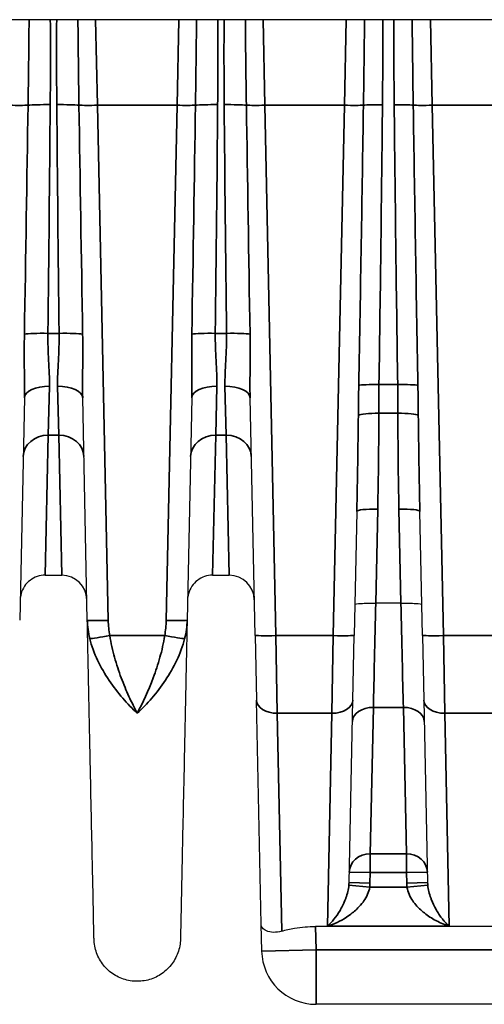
# Model space of a CAD drawing. Header units: millimetres. Extents: x 399 to 6233, y -1870 to 1602.
# Tile 389 of 656: x 4760 to 4771, y -321 to -297. Entities that reach past the tile are written whole.
import ezdxf

# ---------------------------------------------------------------- set-up
doc = ezdxf.new("R2010")
doc.units = ezdxf.units.MM
doc.layers.add('可見 (ISO)', color=7, linetype='Continuous', lineweight=25)
doc.layers.add('窄部可見 (ISO)', color=7, linetype='Continuous', lineweight=35)

msp = doc.modelspace()

# ---------------------------------------------------------------- linework, layer by layer
at = {"layer": '可見 (ISO)'}
for p, q in [((4849.014, -297.244), (4744.514, -297.244)), ((4759.818, -306.289), (4759.707, -311.607)), ((4761.322, -311.607), (4761.211, -306.289)), ((4763.818, -306.289), (4763.707, -311.607)), ((4765.33, -311.969), (4765.211, -306.289)), ((4767.761, -309.004), (4767.699, -311.969)), ((4769.33, -311.969), (4769.267, -309.004)), ((4760.317, -310.531), (4760.712, -310.531)), ((4764.317, -310.531), (4764.712, -310.531)), ((4768.214, -311.201), (4768.215, -311.201)), ((4768.814, -311.201), (4768.215, -311.201)), ((4768.814, -311.201), (4768.815, -311.201)), ((4765.33, -311.969), (4765.362, -313.517)), ((4767.667, -313.517), (4767.699, -311.969)), ((4769.33, -311.969), (4769.362, -313.517)), ((4765.474, -318.881), (4765.362, -313.517)), ((4767.575, -317.883), (4767.667, -313.517)), ((4769.362, -313.517), (4769.453, -317.883)), ((4767.417, -318.444), (4767.417, -318.444)), ((4767.832, -318.444), (4767.832, -318.444)), ((4769.197, -318.444), (4769.197, -318.444)), ((4769.611, -318.444), (4769.611, -318.444)), ((4765.488, -319.521), (4765.474, -318.881)), ((4778.253, -318.934), (4766.776, -318.934)), ((4778.241, -320.794), (4766.787, -320.794))]:
    msp.add_line(p, q, dxfattribs=at)
for centre, radius, start, end in [((4760.712, -311.131), 0.6, 1.2, 90), ((4764.712, -311.131), 0.6, 1.2, 90), ((4766.787, -319.494), 1.3, 181.2, 270)]:
    msp.add_arc(centre, radius, start, end, dxfattribs=at)
for points, knots in [([(4760.317, -310.531), (4760.252, -310.531), (4760.187, -310.541), (4760.064, -310.583), (4760.005, -310.614), (4759.902, -310.693), (4759.856, -310.741), (4759.783, -310.849), (4759.755, -310.91), (4759.732, -310.996), (4759.727, -311.02), (4759.72, -311.069), (4759.718, -311.093), (4759.717, -311.118)], [0, 0, 0, 0, 0.01938058, 0.01938058, 0.03888823, 0.03888823, 0.05839129, 0.05839129, 0.07789451, 0.07789451, 0.08520881, 0.08520881, 0.09263584, 0.09263584, 0.09263584, 0.09263584]), ([(4764.317, -310.531), (4764.252, -310.531), (4764.187, -310.541), (4764.064, -310.583), (4764.005, -310.614), (4763.902, -310.693), (4763.856, -310.741), (4763.783, -310.849), (4763.755, -310.91), (4763.732, -310.996), (4763.727, -311.02), (4763.72, -311.069), (4763.718, -311.093), (4763.717, -311.118)], [0, 0, 0, 0, 0.01938058, 0.01938058, 0.03888823, 0.03888823, 0.05839129, 0.05839129, 0.07789451, 0.07789451, 0.08520881, 0.08520881, 0.09263584, 0.09263584, 0.09263584, 0.09263584]), ([(4767.715, -311.232), (4767.715, -311.221), (4767.769, -311.212), (4767.861, -311.206), (4767.953, -311.2), (4768.082, -311.199), (4768.214, -311.201)], [-0.0000151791, -0.0000151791, -0.0000151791, -0.0000151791, 0.0003786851, 0.0003786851, 0.0003786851, 0.0007725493, 0.0007725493, 0.0007725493, 0.0007725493]), ([(4768.815, -311.201), (4768.947, -311.199), (4769.075, -311.2), (4769.167, -311.206), (4769.26, -311.212), (4769.314, -311.221), (4769.314, -311.232)], [0, 0, 0, 0, 0.0003900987, 0.0003900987, 0.0003900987, 0.0007801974, 0.0007801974, 0.0007801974, 0.0007801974]), ([(4761.482, -319.233), (4761.482, -319.233), (4761.478, -319.061), (4761.471, -318.719), (4761.465, -318.449), (4761.458, -318.08), (4761.448, -317.614), (4761.445, -317.488), (4761.442, -317.356), (4761.439, -317.217), (4761.433, -316.888), (4761.425, -316.52), (4761.416, -316.12), (4761.408, -315.72), (4761.399, -315.287), (4761.389, -314.819), (4761.379, -314.351), (4761.369, -313.847), (4761.358, -313.311), (4761.356, -313.236), (4761.354, -313.16), (4761.353, -313.084), (4761.343, -312.619), (4761.333, -312.123), (4761.322, -311.607)], [0.5000079, 0.5000079, 0.5000079, 0.5000079, 0.6183182, 0.6183182, 0.6183182, 0.7115983, 0.7115983, 0.7115983, 0.7366339, 0.7366339, 0.7366339, 0.7957918, 0.7957918, 0.7957918, 0.8549496, 0.8549496, 0.8549496, 0.9141075, 0.9141075, 0.9141075, 0.9224155, 0.9224155, 0.9224155, 0.9732653, 0.9732653, 0.9732653, 0.9732653]), ([(4763.707, -311.607), (4763.696, -312.123), (4763.686, -312.619), (4763.676, -313.084), (4763.674, -313.16), (4763.673, -313.236), (4763.671, -313.311), (4763.66, -313.847), (4763.649, -314.351), (4763.64, -314.819), (4763.63, -315.286), (4763.621, -315.72), (4763.612, -316.12), (4763.604, -316.52), (4763.596, -316.888), (4763.589, -317.217), (4763.586, -317.356), (4763.584, -317.489), (4763.581, -317.614), (4763.577, -317.784), (4763.574, -317.942), (4763.571, -318.086), (4763.566, -318.336), (4763.561, -318.548), (4763.558, -318.719), (4763.551, -319.061), (4763.547, -319.233), (4763.547, -319.233)], [0.0267397, 0.0267397, 0.0267397, 0.0267397, 0.0775919, 0.0775919, 0.0775919, 0.0858976, 0.0858976, 0.0858976, 0.1450554, 0.1450554, 0.1450554, 0.2042133, 0.2042133, 0.2042133, 0.2633711, 0.2633711, 0.2633711, 0.2884173, 0.2884173, 0.2884173, 0.322529, 0.322529, 0.322529, 0.3816868, 0.3816868, 0.3816868, 0.5, 0.5, 0.5, 0.5]), ([(4765.968, -319.043), (4765.899, -319.064), (4765.834, -319.073), (4765.707, -319.072), (4765.648, -319.059), (4765.56, -319.021), (4765.528, -318.996), (4765.486, -318.942), (4765.475, -318.913), (4765.474, -318.882), (4765.474, -318.881), (4765.474, -318.881)], [0.0000025, 0.0000025, 0.0000025, 0.0000025, 0.0273791, 0.0273791, 0.0597, 0.0597, 0.089653, 0.089653, 0.1184213, 0.1184213, 0.1189519, 0.1189519, 0.1189519, 0.1189519]), ([(4765.968, -319.043), (4766.059, -319.016), (4766.164, -318.992), (4766.435, -318.947), (4766.61, -318.934), (4766.776, -318.934)], [-0.48600082, -0.48600082, -0.48600082, -0.48600082, -0.45121155, -0.45121155, -0.40160969, -0.40160969, -0.40160969, -0.40160969]), ([(4763.547, -319.233), (4763.545, -319.344), (4763.524, -319.456), (4763.449, -319.666), (4763.393, -319.766), (4763.253, -319.941), (4763.168, -320.018), (4762.98, -320.14), (4762.875, -320.186), (4762.658, -320.24), (4762.543, -320.25), (4762.32, -320.232), (4762.209, -320.204), (4762.003, -320.115), (4761.906, -320.053), (4761.74, -319.904), (4761.668, -319.814), (4761.559, -319.619), (4761.52, -319.511), (4761.489, -319.345), (4761.483, -319.289), (4761.482, -319.233)], [0, 0, 0, 0, 0.0333171, 0.0333171, 0.0669022, 0.0669022, 0.1004777, 0.1004777, 0.1340536, 0.1340536, 0.1676294, 0.1676294, 0.2012052, 0.2012052, 0.234781, 0.234781, 0.2683568, 0.2683568, 0.3019326, 0.3019326, 0.3188115, 0.3188115, 0.3188115, 0.3188115])]:
    msp.add_open_spline(points, degree=3, knots=knots, dxfattribs=at)
at = {"layer": '窄部可見 (ISO)'}
for p, q in [((4761.564, -299.291), (4761.521, -297.244)), ((4763.508, -297.244), (4763.465, -299.291)), ((4765.564, -299.291), (4765.521, -297.244)), ((4767.508, -297.244), (4767.465, -299.291)), ((4769.564, -299.291), (4769.521, -297.244)), ((4769.099, -298.574), (4769.099, -298.575)), ((4763.465, -299.291), (4761.564, -299.291)), ((4761.564, -299.291), (4761.822, -311.613)), ((4763.207, -311.613), (4763.465, -299.291)), ((4767.465, -299.291), (4765.564, -299.291)), ((4765.564, -299.291), (4765.829, -311.976)), ((4767.199, -311.976), (4767.465, -299.291)), ((4771.465, -299.291), (4769.564, -299.291)), ((4769.564, -299.291), (4769.829, -311.976)), ((4760.38, -304.746), (4760.648, -304.746)), ((4764.38, -304.746), (4764.648, -304.746)), ((4760.389, -307.183), (4760.418, -306.013)), ((4760.611, -306.013), (4760.64, -307.183)), ((4764.389, -307.183), (4764.418, -306.013)), ((4764.611, -306.013), (4764.64, -307.183)), ((4768.291, -305.973), (4768.738, -305.973)), ((4768.743, -306.656), (4768.286, -306.656)), ((4760.389, -307.183), (4760.317, -310.531)), ((4760.64, -307.183), (4760.389, -307.183)), ((4760.64, -307.183), (4760.712, -310.531)), ((4764.389, -307.183), (4764.317, -310.531)), ((4764.64, -307.183), (4764.389, -307.183)), ((4764.64, -307.183), (4764.712, -310.531)), ((4768.261, -308.951), (4768.214, -311.201)), ((4768.815, -311.201), (4768.768, -308.951)), ((4761.858, -311.976), (4763.171, -311.976)), ((4765.829, -311.976), (4767.199, -311.976)), ((4765.862, -313.833), (4765.829, -311.976)), ((4767.199, -311.976), (4767.167, -313.833)), ((4769.829, -311.976), (4771.199, -311.976)), ((4769.862, -313.833), (4769.829, -311.976)), ((4767.167, -313.833), (4765.862, -313.833)), ((4765.862, -313.833), (4765.968, -319.043)), ((4767.063, -318.923), (4767.167, -313.833)), ((4768.081, -317.194), (4768.156, -313.692)), ((4768.873, -313.692), (4768.156, -313.692)), ((4768.873, -313.692), (4768.948, -317.194)), ((4771.167, -313.833), (4769.862, -313.833)), ((4769.862, -313.833), (4769.966, -318.923)), ((4768.081, -317.194), (4768.948, -317.194)), ((4768.081, -317.194), (4768.081, -317.641)), ((4768.948, -317.194), (4768.948, -317.641)), ((4767.581, -317.631), (4768.081, -317.641)), ((4768.081, -317.641), (4768.075, -317.893)), ((4768.948, -317.641), (4768.081, -317.641)), ((4769.448, -317.631), (4768.948, -317.641)), ((4768.953, -317.893), (4768.948, -317.641)), ((4767.575, -317.883), (4768.075, -317.893)), ((4769.453, -317.883), (4768.953, -317.893)), ((4767.572, -317.943), (4768.069, -317.994)), ((4768.069, -317.994), (4768.96, -317.994)), ((4769.457, -317.943), (4768.96, -317.994)), ((4766.776, -318.934), (4766.787, -319.494)), ((4769.966, -318.923), (4767.063, -318.923)), ((4766.787, -319.494), (4765.488, -319.521)), ((4766.787, -319.494), (4778.241, -319.494)), ((4766.787, -320.794), (4766.787, -319.494))]:
    msp.add_line(p, q, dxfattribs=at)
for centre, start, end in [((4766.833, -317.867), 354.1153, 358.8014), ((4770.196, -317.867), 181.1986, 185.8847)]:
    msp.add_arc(centre, 1.242, start, end, dxfattribs=at)
for centre, major_axis, ratio, start_param, end_param in [((4759.465, -299.273), (0.5, -0.01), 0.034892, 4.71312, 5.795128), ((4759.012, -320.901), (0.964, 45.999), 0.010868, 5.0711, 5.201678), ((4760.436, -299.311), (-0.6, 0.005), 0.058756, 4.712873, 5.794533), ((4759.659, -312.113), (-0.533, -32.384), 0.019013, 1.800628, 1.978702), ((4760.593, -299.311), (-0.6, -0.005), 0.058756, 3.630245, 4.711905), ((4761.369, -312.113), (0.533, -32.384), 0.019013, 4.304483, 4.482558), ((4761.564, -299.273), (0.5, 0.01), 0.034892, 3.62965, 4.711658), ((4762.017, -320.901), (-0.964, 45.999), 0.010868, 1.081508, 1.212085), ((4763.465, -299.273), (-0.5, 0.01), 0.034892, 1.571527, 2.653535), ((4763.012, -320.901), (0.964, 45.999), 0.010868, 5.0711, 5.201678), ((4764.436, -299.311), (0.6, -0.005), 0.058756, 1.57128, 2.65294), ((4763.659, -312.113), (-0.533, -32.384), 0.019013, 1.800628, 1.978702), ((4764.593, -299.311), (0.6, 0.005), 0.058756, 0.488652, 1.570312), ((4765.369, -312.113), (0.533, -32.384), 0.019013, 4.304483, 4.482558), ((4765.564, -299.273), (-0.5, -0.01), 0.034892, 0.488057, 1.570065), ((4766.017, -320.901), (-0.964, 45.999), 0.010868, 1.081508, 1.212085), ((4767.465, -299.273), (-0.5, 0.01), 0.034892, 1.571527, 2.712716), ((4767.1, -316.716), (0.877, 41.815), 0.011955, 4.972102, 5.142498), ((4768.374, -299.307), (0.5, -0.005), 0.058755, 1.571384, 2.712203), ((4767.689, -309.953), (-0.504, -29.462), 0.018287, 1.706616, 1.94191), ((4768.655, -299.307), (0.5, 0.005), 0.058755, 0.429389, 1.570209), ((4769.34, -309.953), (0.504, -29.462), 0.018287, 4.341275, 4.576569), ((4769.564, -299.273), (-0.5, -0.01), 0.034892, 0.428877, 1.570065), ((4769.929, -316.716), (-0.877, 41.815), 0.011955, 1.140688, 1.311083), ((4760.38, -304.781), (-0.6, 0.007), 0.058754, 4.713094, 5.925287), ((4760.648, -304.781), (0.6, 0.007), 0.058754, 0.357898, 1.570091), ((4764.38, -304.781), (-0.6, 0.007), 0.058754, 4.713094, 5.925287), ((4764.648, -304.781), (0.6, 0.007), 0.058754, 0.357898, 1.570091), ((4760.418, -306.302), (-0.6, 0.013), 0.481235, 4.722469, 6.283185), ((4760.611, -306.302), (0.6, 0.013), 0.481235, 0, 1.560716), ((4764.418, -306.302), (-0.6, 0.013), 0.481235, 4.722469, 6.283185), ((4764.611, -306.302), (0.6, 0.013), 0.481235, 0, 1.560716), ((4768.291, -306.002), (-0.5, 0.007), 0.058752, 4.713248, 6.024407), ((4768.738, -306.002), (0.5, 0.007), 0.058752, 0.258778, 1.569937), ((4767.261, -309.022), (0.227, 10.755), 0.04648, 4.715072, 4.930437), ((4768.286, -306.72), (-0.5, 0), 0.127071, 4.712461, 6.066166), ((4767.768, -308.378), (-0.122, -7.61), 0.06621, 1.496596, 1.800152), ((4769.261, -308.378), (0.122, -7.61), 0.06621, 4.483034, 4.786589), ((4768.743, -306.72), (0.5, 0), 0.127071, 0.217019, 1.570724), ((4769.768, -309.022), (-0.227, 10.755), 0.04648, 1.352748, 1.568114), ((4760.389, -307.706), (-0.6, 0.013), 0.871195, 4.730636, 6.283185), ((4760.64, -307.706), (0.6, 0.013), 0.871195, 0, 1.552549), ((4764.389, -307.706), (-0.6, 0.013), 0.871195, 4.730636, 6.283185), ((4764.64, -307.706), (0.6, 0.013), 0.871195, 0, 1.552549), ((4768.261, -309.014), (-0.5, 0.01), 0.127043, 4.71505, 6.283185), ((4768.768, -309.014), (0.5, 0.01), 0.127043, 0, 1.568135), ((4762.326, -311.543), (-0.026, -1.449), 0.693348, 4.768943, 5.082436), ((4761.858, -311.958), (-0.492, -0.09), 0.034327, 0.235691, 1.564496), ((4763.171, -311.958), (0.492, -0.09), 0.034327, 4.718689, 6.047495), ((4765.829, -311.958), (-0.5, -0.01), 0.034892, 0, 1.570065), ((4767.199, -311.958), (0.5, -0.01), 0.034892, 4.71312, 6.283185), ((4769.829, -311.958), (-0.5, -0.01), 0.034892, 0, 1.570065), ((4765.862, -313.506), (-0.5, -0.01), 0.653986, 0, 1.557098), ((4767.167, -313.506), (0.5, -0.01), 0.653986, 4.726087, 6.283185), ((4769.862, -313.506), (-0.5, -0.01), 0.653986, 0, 1.557098), ((4768.156, -314.038), (-0.5, 0.01), 0.69138, 4.72687, 6.283185), ((4768.873, -314.038), (0.5, 0.01), 0.69138, 0, 1.556315), ((4768.081, -317.641), (-0.5, 0.01), 0.893584, 4.731105, 6.283185), ((4768.948, -317.641), (0.5, 0.01), 0.893584, 0, 1.552081), ((4767.075, -317.845), (-0.032, 0.669), 0.746873, 4.530181, 4.621215), ((4769.954, -317.845), (0.032, 0.669), 0.746873, 1.66197, 1.753004)]:
    msp.add_ellipse(centre, major_axis=major_axis, ratio=ratio, start_param=start_param, end_param=end_param, dxfattribs=at)
for points, knots in [([(4759.906, -299.291), (4759.911, -298.958), (4759.916, -298.625), (4759.92, -298.292), (4759.924, -297.942), (4759.928, -297.593), (4759.931, -297.244)], [0, 0, 0, 0, 0.001000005, 0.001000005, 0.001000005, 0.002048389, 0.002048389, 0.002048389, 0.002048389]), ([(4761.098, -297.244), (4761.101, -297.563), (4761.104, -297.882), (4761.108, -298.202), (4761.112, -298.565), (4761.117, -298.928), (4761.122, -299.291)], [0.000041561, 0.000041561, 0.000041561, 0.000041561, 0.001000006, 0.001000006, 0.001000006, 0.00208995, 0.00208995, 0.00208995, 0.00208995]), ([(4763.906, -299.291), (4763.911, -298.958), (4763.916, -298.625), (4763.92, -298.292), (4763.924, -297.942), (4763.928, -297.593), (4763.931, -297.244)], [0, 0, 0, 0, 0.001000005, 0.001000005, 0.001000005, 0.002048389, 0.002048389, 0.002048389, 0.002048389]), ([(4765.098, -297.244), (4765.101, -297.563), (4765.104, -297.882), (4765.108, -298.202), (4765.112, -298.565), (4765.117, -298.928), (4765.122, -299.291)], [0.000041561, 0.000041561, 0.000041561, 0.000041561, 0.001000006, 0.001000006, 0.001000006, 0.00208995, 0.00208995, 0.00208995, 0.00208995]), ([(4767.92, -299.29), (4767.925, -298.957), (4767.929, -298.624), (4767.934, -298.291), (4767.938, -297.942), (4767.942, -297.593), (4767.945, -297.244)], [0, 0, 0, 0, 0.001000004, 0.001000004, 0.001000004, 0.002047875, 0.002047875, 0.002047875, 0.002047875]), ([(4769.084, -297.244), (4769.087, -297.563), (4769.09, -297.882), (4769.094, -298.202), (4769.099, -298.564), (4769.104, -298.927), (4769.109, -299.29)], [0.000041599, 0.000041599, 0.000041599, 0.000041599, 0.001000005, 0.001000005, 0.001000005, 0.002089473, 0.002089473, 0.002089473, 0.002089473]), ([(4759.818, -306.289), (4759.823, -306.045), (4759.82, -305.796), (4759.817, -305.546), (4759.817, -305.541), (4759.817, -305.536), (4759.817, -305.531), (4759.815, -305.276), (4759.814, -305.02), (4759.819, -304.762)], [0, 0, 0, 0, 0.000759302, 0.000759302, 0.000759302, 0.000774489, 0.000774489, 0.000774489, 0.001548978, 0.001548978, 0.001548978, 0.001548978]), ([(4760.38, -304.746), (4760.377, -304.969), (4760.386, -305.186), (4760.409, -305.61), (4760.423, -305.818), (4760.418, -306.013)], [0, 0, 0, 0, 0.000661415, 0.000661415, 0.001322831, 0.001322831, 0.001322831, 0.001322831]), ([(4760.611, -306.013), (4760.606, -305.817), (4760.619, -305.614), (4760.642, -305.19), (4760.652, -304.968), (4760.648, -304.746)], [0, 0, 0, 0, 0.000661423, 0.000661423, 0.001322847, 0.001322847, 0.001322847, 0.001322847]), ([(4761.21, -304.762), (4761.215, -305.02), (4761.214, -305.277), (4761.211, -305.532), (4761.211, -305.538), (4761.211, -305.544), (4761.211, -305.551), (4761.209, -305.799), (4761.205, -306.046), (4761.211, -306.289)], [0, 0, 0, 0, 0.000774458, 0.000774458, 0.000774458, 0.000793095, 0.000793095, 0.000793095, 0.001548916, 0.001548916, 0.001548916, 0.001548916]), ([(4763.818, -306.289), (4763.823, -306.045), (4763.82, -305.796), (4763.817, -305.546), (4763.817, -305.541), (4763.817, -305.536), (4763.817, -305.531), (4763.815, -305.276), (4763.814, -305.02), (4763.819, -304.762)], [0, 0, 0, 0, 0.000759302, 0.000759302, 0.000759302, 0.000774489, 0.000774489, 0.000774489, 0.001548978, 0.001548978, 0.001548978, 0.001548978]), ([(4764.38, -304.746), (4764.377, -304.969), (4764.386, -305.186), (4764.409, -305.61), (4764.423, -305.818), (4764.418, -306.013)], [0, 0, 0, 0, 0.000661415, 0.000661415, 0.001322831, 0.001322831, 0.001322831, 0.001322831]), ([(4764.611, -306.013), (4764.606, -305.817), (4764.619, -305.614), (4764.642, -305.19), (4764.652, -304.968), (4764.648, -304.746)], [0, 0, 0, 0, 0.000661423, 0.000661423, 0.001322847, 0.001322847, 0.001322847, 0.001322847]), ([(4765.21, -304.762), (4765.215, -305.02), (4765.214, -305.277), (4765.211, -305.532), (4765.211, -305.538), (4765.211, -305.544), (4765.211, -305.551), (4765.209, -305.799), (4765.205, -306.046), (4765.211, -306.289)], [0, 0, 0, 0, 0.000774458, 0.000774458, 0.000774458, 0.000793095, 0.000793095, 0.000793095, 0.001548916, 0.001548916, 0.001548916, 0.001548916]), ([(4767.798, -306.706), (4767.799, -306.582), (4767.801, -306.458), (4767.802, -306.334), (4767.804, -306.218), (4767.806, -306.103), (4767.808, -305.988)], [0, 0, 0, 0, 0.0003730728, 0.0003730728, 0.0003730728, 0.0007194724, 0.0007194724, 0.0007194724, 0.0007194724]), ([(4768.291, -305.973), (4768.289, -306.083), (4768.288, -306.193), (4768.287, -306.302), (4768.287, -306.42), (4768.286, -306.538), (4768.286, -306.656)], [0, 0, 0, 0, 0.0003301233, 0.0003301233, 0.0003301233, 0.0006862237, 0.0006862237, 0.0006862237, 0.0006862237]), ([(4768.743, -306.656), (4768.742, -306.538), (4768.742, -306.42), (4768.741, -306.302), (4768.741, -306.193), (4768.739, -306.083), (4768.738, -305.973)], [0, 0, 0, 0, 0.0003560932, 0.0003560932, 0.0003560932, 0.0006862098, 0.0006862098, 0.0006862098, 0.0006862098]), ([(4769.221, -305.988), (4769.223, -306.103), (4769.225, -306.218), (4769.226, -306.334), (4769.228, -306.458), (4769.229, -306.582), (4769.231, -306.706)], [0, 0, 0, 0, 0.0003464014, 0.0003464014, 0.0003464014, 0.0007194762, 0.0007194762, 0.0007194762, 0.0007194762]), ([(4768.215, -311.201), (4768.204, -311.649), (4768.194, -312.109), (4768.183, -312.536), (4768.173, -312.968), (4768.164, -313.364), (4768.156, -313.692)], [4.7472956, 4.7472956, 4.7472956, 4.7472956, 5.1094328, 5.1094328, 5.1094328, 5.4758956, 5.4758956, 5.4758956, 5.4758956]), ([(4768.873, -313.692), (4768.865, -313.364), (4768.856, -312.968), (4768.845, -312.536), (4768.835, -312.109), (4768.824, -311.649), (4768.814, -311.201)], [3.9488824, 3.9488824, 3.9488824, 3.9488824, 4.3153451, 4.3153451, 4.3153451, 4.6774824, 4.6774824, 4.6774824, 4.6774824]), ([(4761.322, -311.607), (4761.322, -311.612), (4761.376, -311.615), (4761.468, -311.616), (4761.561, -311.617), (4761.691, -311.616), (4761.822, -311.613)], [0, 0, 0, 0, 0.5, 0.5, 0.5, 1, 1, 1, 1]), ([(4763.707, -311.607), (4763.707, -311.611), (4763.653, -311.614), (4763.56, -311.616), (4763.468, -311.617), (4763.338, -311.616), (4763.207, -311.613)], [0, 0, 0, 0, 0.5, 0.5, 0.5, 1, 1, 1, 1]), ([(4761.858, -311.976), (4761.885, -312.154), (4761.925, -312.327), (4761.972, -312.495), (4762.019, -312.663), (4762.074, -312.828), (4762.132, -312.985), (4762.191, -313.141), (4762.253, -313.289), (4762.317, -313.431), (4762.381, -313.572), (4762.448, -313.708), (4762.514, -313.833)], [0, 0, 0, 0, 0.000534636, 0.000534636, 0.000534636, 0.001069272, 0.001069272, 0.001069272, 0.001603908, 0.001603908, 0.001603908, 0.002138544, 0.002138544, 0.002138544, 0.002138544]), ([(4762.514, -313.833), (4762.647, -313.581), (4762.779, -313.297), (4762.955, -312.828), (4763.01, -312.663), (4763.104, -312.327), (4763.144, -312.154), (4763.171, -311.976)], [-0.000011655, -0.000011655, -0.000011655, -0.000011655, 0.001067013, 0.001067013, 0.001606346, 0.001606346, 0.00214568, 0.00214568, 0.00214568, 0.00214568]), ([(4762.514, -313.833), (4762.279, -313.615), (4762.047, -313.35), (4761.843, -313.046), (4761.639, -312.741), (4761.468, -312.403), (4761.38, -312.05)], [-0.000011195, -0.000011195, -0.000011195, -0.000011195, 0.001104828, 0.001104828, 0.001104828, 0.002220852, 0.002220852, 0.002220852, 0.002220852]), ([(4763.648, -312.05), (4763.604, -312.226), (4763.539, -312.399), (4763.46, -312.565), (4763.381, -312.731), (4763.288, -312.893), (4763.187, -313.044), (4762.985, -313.347), (4762.75, -313.615), (4762.514, -313.833)], [0, 0, 0, 0, 0.000558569, 0.000558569, 0.000558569, 0.001117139, 0.001117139, 0.001117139, 0.002234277, 0.002234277, 0.002234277, 0.002234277]), ([(4767.063, -318.923), (4767.165, -318.831), (4767.267, -318.708), (4767.36, -318.55), (4767.365, -318.541), (4767.37, -318.532), (4767.375, -318.523), (4767.416, -318.451), (4767.455, -318.371), (4767.489, -318.282), (4767.493, -318.272), (4767.497, -318.261), (4767.501, -318.25), (4767.518, -318.202), (4767.534, -318.151), (4767.546, -318.098), (4767.558, -318.049), (4767.567, -317.998), (4767.572, -317.943)], [-0.00000792, -0.00000792, -0.00000792, -0.00000792, 0.000796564, 0.000796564, 0.000796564, 0.000840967, 0.000840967, 0.000840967, 0.001198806, 0.001198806, 0.001198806, 0.001242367, 0.001242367, 0.001242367, 0.001429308, 0.001429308, 0.001429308, 0.001601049, 0.001601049, 0.001601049, 0.001601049]), ([(4768.069, -317.994), (4768.06, -318.054), (4768.042, -318.11), (4768.019, -318.163), (4767.994, -318.219), (4767.963, -318.272), (4767.929, -318.321), (4767.923, -318.33), (4767.917, -318.339), (4767.91, -318.348), (4767.873, -318.399), (4767.832, -318.446), (4767.789, -318.489), (4767.754, -318.525), (4767.718, -318.558), (4767.681, -318.588), (4767.672, -318.596), (4767.663, -318.603), (4767.654, -318.61), (4767.608, -318.647), (4767.56, -318.681), (4767.512, -318.713), (4767.367, -318.806), (4767.215, -318.876), (4767.063, -318.923)], [0, 0, 0, 0, 0.000176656, 0.000176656, 0.000176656, 0.000361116, 0.000361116, 0.000361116, 0.000395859, 0.000395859, 0.000395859, 0.000593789, 0.000593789, 0.000593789, 0.000753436, 0.000753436, 0.000753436, 0.000791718, 0.000791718, 0.000791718, 0.000989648, 0.000989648, 0.000989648, 0.001583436, 0.001583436, 0.001583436, 0.001583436]), ([(4769.966, -318.923), (4769.865, -318.892), (4769.764, -318.85), (4769.664, -318.798), (4769.659, -318.795), (4769.653, -318.792), (4769.647, -318.789), (4769.554, -318.739), (4769.462, -318.68), (4769.375, -318.61), (4769.366, -318.603), (4769.357, -318.596), (4769.348, -318.588), (4769.266, -318.52), (4769.186, -318.44), (4769.119, -318.348), (4769.112, -318.339), (4769.106, -318.33), (4769.099, -318.321), (4769.066, -318.272), (4769.035, -318.22), (4769.01, -318.163), (4768.987, -318.11), (4768.969, -318.054), (4768.96, -317.994)], [-0.000006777, -0.000006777, -0.000006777, -0.000006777, 0.000388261, 0.000388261, 0.000388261, 0.000410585, 0.000410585, 0.000410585, 0.000783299, 0.000783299, 0.000783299, 0.000821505, 0.000821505, 0.000821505, 0.001178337, 0.001178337, 0.001178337, 0.00121301, 0.00121301, 0.00121301, 0.001397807, 0.001397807, 0.001397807, 0.001573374, 0.001573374, 0.001573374, 0.001573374]), ([(4769.457, -317.943), (4769.462, -317.998), (4769.471, -318.049), (4769.483, -318.098), (4769.495, -318.152), (4769.511, -318.202), (4769.528, -318.25), (4769.532, -318.261), (4769.536, -318.272), (4769.54, -318.283), (4769.574, -318.371), (4769.613, -318.452), (4769.654, -318.523), (4769.659, -318.532), (4769.664, -318.541), (4769.669, -318.55), (4769.692, -318.589), (4769.716, -318.627), (4769.74, -318.662), (4769.762, -318.693), (4769.783, -318.722), (4769.805, -318.749), (4769.82, -318.769), (4769.836, -318.788), (4769.852, -318.806), (4769.87, -318.828), (4769.889, -318.848), (4769.908, -318.868), (4769.927, -318.887), (4769.947, -318.906), (4769.966, -318.923)], [0, 0, 0, 0, 0.000171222, 0.000171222, 0.000171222, 0.000358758, 0.000358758, 0.000358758, 0.000403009, 0.000403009, 0.000403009, 0.000761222, 0.000761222, 0.000761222, 0.000806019, 0.000806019, 0.000806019, 0.001007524, 0.001007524, 0.001007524, 0.001183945, 0.001183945, 0.001183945, 0.001309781, 0.001309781, 0.001309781, 0.001460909, 0.001460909, 0.001460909, 0.001612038, 0.001612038, 0.001612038, 0.001612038])]:
    msp.add_open_spline(points, degree=3, knots=knots, dxfattribs=at)
for points in [[(4760.438, -297.244), (4760.443, -297.921), (4760.442, -298.599), (4760.436, -299.276)], [(4760.593, -299.276), (4760.587, -298.599), (4760.586, -297.921), (4760.59, -297.244)], [(4764.438, -297.244), (4764.443, -297.921), (4764.442, -298.599), (4764.436, -299.276)], [(4764.593, -299.276), (4764.587, -298.599), (4764.586, -297.921), (4764.59, -297.244)], [(4768.382, -297.244), (4768.384, -297.922), (4768.381, -298.6), (4768.374, -299.277)], [(4768.655, -299.277), (4768.648, -298.6), (4768.645, -297.922), (4768.647, -297.244)], [(4761.822, -311.613), (4761.824, -311.735), (4761.836, -311.856), (4761.858, -311.976)], [(4763.171, -311.976), (4763.193, -311.856), (4763.204, -311.735), (4763.207, -311.613)], [(4763.707, -311.607), (4763.704, -311.755), (4763.685, -311.904), (4763.648, -312.05)]]:
    msp.add_open_spline(points, degree=3, dxfattribs=at)

doc.saveas('drawing.dxf')
